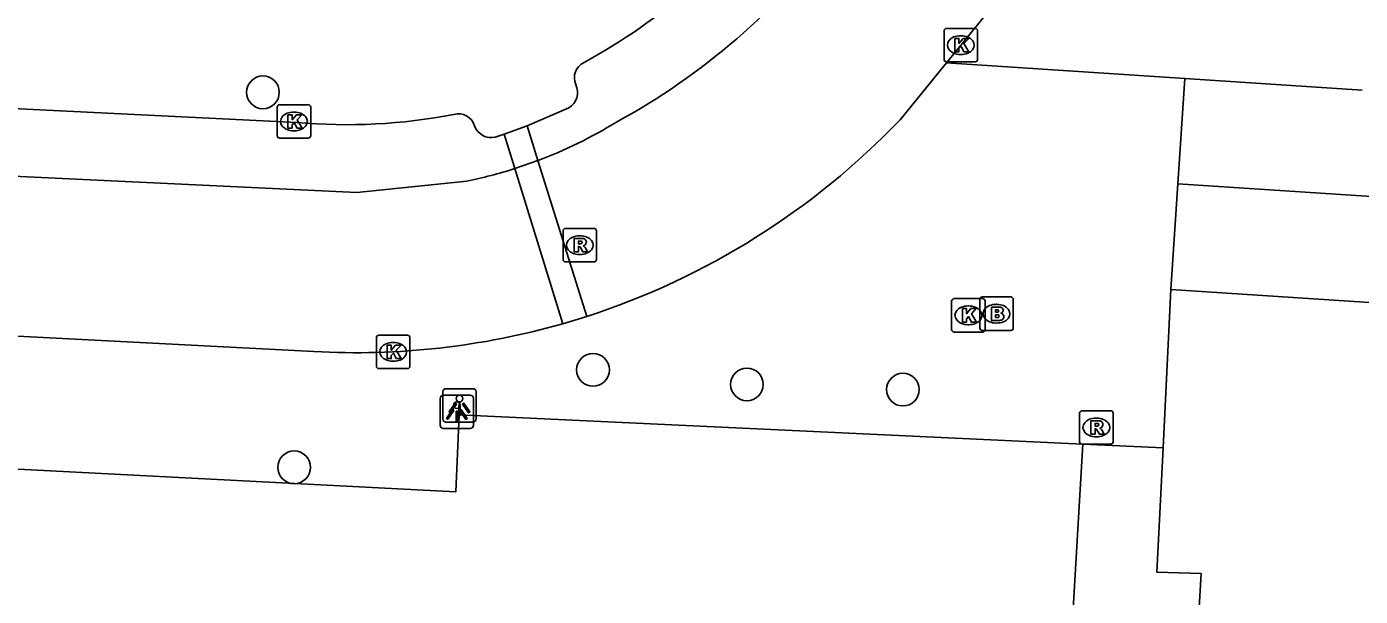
# Model space of a CAD drawing. Extents: x 162990 to 165007, y 383433 to 384336.
# Drawn here: x 164630.18 to 164670.04, y 383588.9 to 383605.93 of the extents above; entities that cross this region are included whole.
import ezdxf

# ---------------------------------------------------------------- set-up
doc = ezdxf.new("R2010")
doc.units = 0
for name, color, linetype in [('IMGEO_Boom', 7, 'Continuous'), ('IMGEO_Brandkraan', 7, 'Continuous'), ('IMGEO_Kolk', 7, 'Continuous'), ('IMGEO_Lichtpunt', 7, 'Continuous'), ('IMGEO_Pand', 7, 'Continuous'), ('IMGEO_Parkeervlak_open', 7, 'Continuous'), ('IMGEO_Rijbaan_lokaal_open', 7, 'Continuous'), ('IMGEO_Rioolput', 7, 'Continuous'), ('IMGEO_Voetpad_open', 7, 'Continuous')]:
    doc.layers.add(name, color=color, linetype=linetype)

msp = doc.modelspace()

# ---------------------------------------------------------------- linework, layer by layer
at = {"layer": 'IMGEO_Boom'}
for centre in [(164637.239, 383603.966), (164647.103, 383595.671), (164651.703, 383595.236), (164656.365, 383595.081), (164638.172, 383592.758)]:
    msp.add_circle(centre, 0.489, dxfattribs=at)
at = {"layer": 'IMGEO_Brandkraan'}
for p, q in [((164658.737, 383597.85), (164659.589, 383597.85)), ((164658.662, 383596.924), (164658.662, 383597.776)), ((164659.15, 383597.63), (164659.175, 383597.63)), ((164659.663, 383597.776), (164659.663, 383596.924)), ((164659.173, 383597.07), (164659.148, 383597.07)), ((164659.589, 383596.85), (164658.737, 383596.85))]:
    msp.add_line(p, q, dxfattribs=at)
for points in [[(164658.737, 383597.85), (164659.589, 383597.85)], [(164658.662, 383596.924), (164658.662, 383597.776)], [(164659.01, 383597.55), (164659.01, 383597.15), (164659.223, 383597.15)], [(164659.241, 383597.55), (164659.01, 383597.55)], [(164659.189, 383597.469), (164659.135, 383597.469), (164659.135, 383597.393)], [(164659.663, 383597.776), (164659.663, 383596.924)], [(164659.135, 383597.393), (164659.188, 383597.393)], [(164659.197, 383597.317), (164659.135, 383597.317), (164659.135, 383597.236)], [(164659.135, 383597.236), (164659.197, 383597.236)], [(164659.589, 383596.85), (164658.737, 383596.85)]]:
    msp.add_lwpolyline(points, dxfattribs=at)
for centre, radius, start, end in [((164658.739, 383597.774), 0.0765, 91.552, 178.448), ((164658.739, 383597.774), 0.0765, 91.552, 178.448), ((164659.587, 383597.774), 0.0765, 1.552, 88.448), ((164659.587, 383597.774), 0.0765, 1.552, 88.448), ((164659.19, 383597.431), 0.0379, 267.8285, 90.9355), ((164659.245, 383597.405), 0.145, 59.4692, 91.5367), ((164659.27, 383597.452), 0.0922, 285.5137, 58.1501), ((164659.198, 383597.276), 0.0404, 269.8759, 90.5077), ((164659.229, 383597.401), 0.251, 268.6676, 293.5347), ((164659.275, 383597.26), 0.105, 301.3115, 78.989), ((164658.739, 383596.926), 0.0765, 181.552, 268.448), ((164658.739, 383596.926), 0.0765, 181.552, 268.448), ((164659.587, 383596.926), 0.0765, 271.552, 358.448), ((164659.587, 383596.926), 0.0765, 271.552, 358.448)]:
    msp.add_arc(centre, radius, start, end, dxfattribs=at)
for centre, major_axis, ratio, start_param, end_param in [((164659.149, 383597.35), (-0.387, 0.002), 0.722429, 4.712389, 7.853982), ((164659.174, 383597.35), (-0.39, 0.002), 0.717154, 1.570796, 4.712389)]:
    msp.add_ellipse(centre, major_axis=major_axis, ratio=ratio, start_param=start_param, end_param=end_param, dxfattribs=at)
at = {"layer": 'IMGEO_Kolk'}
for p, q in [((164657.595, 383604.952), (164657.595, 383605.804)), ((164657.67, 383605.878), (164658.522, 383605.878)), ((164658.596, 383605.804), (164658.596, 383604.952)), ((164658.083, 383605.658), (164658.108, 383605.658)), ((164658.106, 383605.098), (164658.081, 383605.098)), ((164658.522, 383604.878), (164657.67, 383604.878)), ((164637.666, 383602.671), (164637.666, 383603.523)), ((164637.741, 383603.597), (164638.593, 383603.597)), ((164638.667, 383603.523), (164638.667, 383602.671)), ((164638.154, 383603.377), (164638.179, 383603.377)), ((164638.593, 383602.597), (164637.741, 383602.597)), ((164638.177, 383602.817), (164638.152, 383602.817)), ((164657.821, 383596.875), (164657.821, 383597.727)), ((164657.896, 383597.801), (164658.748, 383597.801)), ((164658.309, 383597.581), (164658.334, 383597.581)), ((164658.822, 383597.727), (164658.822, 383596.875)), ((164658.332, 383597.021), (164658.307, 383597.021)), ((164640.63, 383595.782), (164640.63, 383596.634)), ((164640.705, 383596.708), (164641.557, 383596.708)), ((164641.631, 383596.634), (164641.631, 383595.782)), ((164658.748, 383596.801), (164657.896, 383596.801)), ((164641.118, 383596.488), (164641.143, 383596.488)), ((164641.141, 383595.928), (164641.116, 383595.928)), ((164641.557, 383595.708), (164640.705, 383595.708))]:
    msp.add_line(p, q, dxfattribs=at)
for points in [[(164657.595, 383604.952), (164657.595, 383605.804)], [(164657.67, 383605.878), (164658.522, 383605.878)], [(164658.596, 383605.804), (164658.596, 383604.952)], [(164657.916, 383605.578), (164658.039, 383605.578), (164658.039, 383605.427), (164658.169, 383605.578), (164658.333, 383605.578), (164658.187, 383605.427), (164658.34, 383605.178), (164658.188, 383605.178), (164658.103, 383605.342), (164658.039, 383605.275), (164658.039, 383605.178), (164657.916, 383605.178), (164657.916, 383605.578)], [(164658.522, 383604.878), (164657.67, 383604.878)], [(164637.666, 383602.671), (164637.666, 383603.523)], [(164637.741, 383603.597), (164638.593, 383603.597)], [(164638.667, 383603.523), (164638.667, 383602.671)], [(164637.987, 383603.297), (164638.11, 383603.297), (164638.11, 383603.146), (164638.24, 383603.297), (164638.404, 383603.297), (164638.258, 383603.146), (164638.411, 383602.897), (164638.259, 383602.897), (164638.174, 383603.061), (164638.11, 383602.994), (164638.11, 383602.897), (164637.987, 383602.897), (164637.987, 383603.297)], [(164638.593, 383602.597), (164637.741, 383602.597)], [(164657.821, 383596.875), (164657.821, 383597.727)], [(164657.896, 383597.801), (164658.748, 383597.801)], [(164658.142, 383597.501), (164658.265, 383597.501), (164658.265, 383597.35), (164658.395, 383597.501), (164658.559, 383597.501), (164658.413, 383597.35), (164658.566, 383597.101), (164658.414, 383597.101), (164658.329, 383597.265), (164658.265, 383597.198), (164658.265, 383597.101), (164658.142, 383597.101), (164658.142, 383597.501)], [(164658.822, 383597.727), (164658.822, 383596.875)], [(164640.63, 383595.782), (164640.63, 383596.634)], [(164640.705, 383596.708), (164641.557, 383596.708)], [(164641.631, 383596.634), (164641.631, 383595.782)], [(164658.748, 383596.801), (164657.896, 383596.801)], [(164640.951, 383596.408), (164641.074, 383596.408), (164641.074, 383596.257), (164641.204, 383596.408), (164641.368, 383596.408), (164641.222, 383596.257), (164641.375, 383596.008), (164641.223, 383596.008), (164641.138, 383596.172), (164641.074, 383596.105), (164641.074, 383596.008), (164640.951, 383596.008), (164640.951, 383596.408)], [(164641.557, 383595.708), (164640.705, 383595.708)]]:
    msp.add_lwpolyline(points, dxfattribs=at)
for centre, start, end in [((164657.672, 383605.802), 91.552, 178.448), ((164657.672, 383605.802), 91.552, 178.448), ((164658.52, 383605.802), 1.552, 88.448), ((164658.52, 383605.802), 1.552, 88.448), ((164657.672, 383604.954), 181.552, 268.448), ((164657.672, 383604.954), 181.552, 268.448), ((164658.52, 383604.954), 271.552, 358.448), ((164658.52, 383604.954), 271.552, 358.448), ((164637.743, 383603.521), 91.552, 178.448), ((164637.743, 383603.521), 91.552, 178.448), ((164638.591, 383603.521), 1.552, 88.448), ((164638.591, 383603.521), 1.552, 88.448), ((164637.743, 383602.673), 181.552, 268.448), ((164637.743, 383602.673), 181.552, 268.448), ((164638.591, 383602.673), 271.552, 358.448), ((164638.591, 383602.673), 271.552, 358.448), ((164657.898, 383597.725), 91.552, 178.448), ((164657.898, 383597.725), 91.552, 178.448), ((164658.746, 383597.725), 1.552, 88.448), ((164658.746, 383597.725), 1.552, 88.448), ((164640.707, 383596.632), 91.552, 178.448), ((164640.707, 383596.632), 91.552, 178.448), ((164641.555, 383596.632), 1.552, 88.448), ((164641.555, 383596.632), 1.552, 88.448), ((164657.898, 383596.877), 181.552, 268.448), ((164657.898, 383596.877), 181.552, 268.448), ((164658.746, 383596.877), 271.552, 358.448), ((164658.746, 383596.877), 271.552, 358.448), ((164640.707, 383595.784), 181.552, 268.448), ((164640.707, 383595.784), 181.552, 268.448), ((164641.555, 383595.784), 271.552, 358.448), ((164641.555, 383595.784), 271.552, 358.448)]:
    msp.add_arc(centre, 0.0765, start, end, dxfattribs=at)
for centre, major_axis, ratio, start_param, end_param in [((164658.082, 383605.378), (-0.387, 0.002), 0.722429, 4.712389, 7.853982), ((164658.107, 383605.378), (-0.39, 0.002), 0.717154, 1.570796, 4.712389), ((164638.153, 383603.097), (-0.387, 0.002), 0.722429, 4.712389, 7.853982), ((164638.178, 383603.097), (-0.39, 0.002), 0.717154, 1.570796, 4.712389), ((164658.308, 383597.301), (-0.387, 0.002), 0.722429, 4.712389, 7.853982), ((164658.333, 383597.301), (-0.39, 0.002), 0.717154, 1.570796, 4.712389), ((164641.117, 383596.208), (-0.387, 0.002), 0.722429, 4.712389, 7.853982), ((164641.142, 383596.208), (-0.39, 0.002), 0.717154, 1.570796, 4.712389)]:
    msp.add_ellipse(centre, major_axis=major_axis, ratio=ratio, start_param=start_param, end_param=end_param, dxfattribs=at)
at = {"layer": 'IMGEO_Lichtpunt'}
for p, q in [((164643.516, 383595.109), (164642.708, 383595.109)), ((164643.516, 383595.109), (164642.708, 383595.109)), ((164642.535, 383594.819), (164642.535, 383594.012)), ((164642.535, 383594.819), (164642.535, 383594.012)), ((164642.614, 383595.014), (164642.614, 383594.207)), ((164642.614, 383595.014), (164642.614, 383594.207)), ((164643.437, 383594.914), (164642.629, 383594.914)), ((164643.437, 383594.914), (164642.629, 383594.914)), ((164643.531, 383594.012), (164643.531, 383594.819)), ((164643.531, 383594.012), (164643.531, 383594.819)), ((164643.61, 383594.207), (164643.61, 383595.014)), ((164643.61, 383594.207), (164643.61, 383595.014)), ((164642.629, 383593.918), (164643.437, 383593.918)), ((164642.629, 383593.918), (164643.437, 383593.918)), ((164642.708, 383594.113), (164643.516, 383594.113)), ((164642.708, 383594.113), (164643.516, 383594.113))]:
    msp.add_line(p, q, dxfattribs=at)
for points in [[(164642.988, 383594.678), (164643.027, 383594.65), (164642.839, 383594.388), (164642.801, 383594.415), (164642.988, 383594.678)], [(164643.09, 383594.63), (164643.137, 383594.63), (164643.137, 383594.308), (164643.09, 383594.308), (164643.09, 383594.63)], [(164643.2, 383594.65), (164643.238, 383594.677), (164643.425, 383594.415), (164643.386, 383594.387), (164643.2, 383594.65)], [(164642.909, 383594.483), (164642.948, 383594.455), (164642.76, 383594.193), (164642.722, 383594.22), (164642.909, 383594.483)], [(164643.011, 383594.435), (164643.058, 383594.435), (164643.058, 383594.113), (164643.011, 383594.113), (164643.011, 383594.435)], [(164643.121, 383594.455), (164643.159, 383594.482), (164643.346, 383594.22), (164643.307, 383594.192), (164643.121, 383594.455)]]:
    msp.add_lwpolyline(points, dxfattribs=at)
for centre in [(164643.034, 383594.617), (164643.113, 383594.812)]:
    msp.add_circle(centre, 0.0994, dxfattribs=at)
for centre, start, end in [((164642.708, 383595.014), 90, 180), ((164642.708, 383595.014), 90, 180), ((164643.516, 383595.014), 0, 90), ((164643.516, 383595.014), 0, 90), ((164642.629, 383594.819), 90, 180), ((164642.629, 383594.819), 90, 180), ((164643.437, 383594.819), 0, 90), ((164643.437, 383594.819), 0, 90), ((164642.629, 383594.012), 180, 270), ((164642.629, 383594.012), 180, 270), ((164642.708, 383594.207), 180, 270), ((164642.708, 383594.207), 180, 270), ((164643.437, 383594.012), 270, 0), ((164643.437, 383594.012), 270, 360), ((164643.516, 383594.207), 270, 0), ((164643.516, 383594.207), 270, 360)]:
    msp.add_arc(centre, 0.0946, start, end, dxfattribs=at)
at = {"layer": 'IMGEO_Pand'}
for points in [[(164664.581, 383601.228), (164664.786, 383604.379)], [(164670.094, 383604.034), (164664.786, 383604.379)], [(164664.375, 383598.073), (164664.581, 383601.228)], [(164664.581, 383601.228), (164670.974, 383600.81)], [(164670.974, 383600.81), (164670.769, 383597.657), (164664.375, 383598.073)]]:
    msp.add_lwpolyline(points, dxfattribs=at)
at = {"layer": 'IMGEO_Parkeervlak_open'}
for points in [[(164644.444, 383602.714), (164644.763, 383601.685)], [(164645.457, 383601.926), (164645.133, 383602.96)]]:
    msp.add_lwpolyline(points, dxfattribs=at)
at = {"layer": 'IMGEO_Rijbaan_lokaal_open'}
for points in [[(164659.521, 383607.128), (164657.665, 383604.85)], [(164657.665, 383604.85), (164656.279, 383603.148)], [(164643.335, 383601.313), (164640.044, 383600.971), (164622.217, 383601.823), (164622.251, 383602.861)], [(164645.457, 383601.926), (164644.763, 383601.685)], [(164646.916, 383597.269), (164645.457, 383601.926)], [(164644.763, 383601.685), (164646.2, 383597.051)], [(164638.76, 383596.219), (164615.448, 383597.429)], [(164646.916, 383597.269), (164646.2, 383597.051)]]:
    msp.add_lwpolyline(points, dxfattribs=at)
for centre, radius, start, end in [((164638.088, 383620.926), 20.323, 298.5742, 323.2579), ((164640.553, 383614.898), 13.868, 290.7076, 301.5418), ((164639.966, 383618.733), 22.562, 287.942, 316.3071), ((164640.559, 383614.896), 13.864, 281.5507, 287.6519), ((164640.01, 383618.726), 22.542, 266.8221, 285.9394)]:
    msp.add_arc(centre, radius, start, end, dxfattribs=at)
at = {"layer": 'IMGEO_Rioolput'}
for p, q in [((164646.207, 383598.973), (164646.207, 383599.825)), ((164646.282, 383599.899), (164647.134, 383599.899)), ((164647.208, 383599.825), (164647.208, 383598.973)), ((164646.695, 383599.679), (164646.72, 383599.679)), ((164646.718, 383599.119), (164646.693, 383599.119)), ((164647.134, 383598.899), (164646.282, 383598.899)), ((164661.646, 383593.524), (164661.646, 383594.376)), ((164661.721, 383594.45), (164662.573, 383594.45)), ((164662.134, 383594.23), (164662.159, 383594.23)), ((164662.647, 383594.376), (164662.647, 383593.524)), ((164662.573, 383593.45), (164661.721, 383593.45)), ((164662.157, 383593.67), (164662.132, 383593.67))]:
    msp.add_line(p, q, dxfattribs=at)
for points in [[(164646.207, 383598.973), (164646.207, 383599.825)], [(164646.282, 383599.899), (164647.134, 383599.899)], [(164647.208, 383599.825), (164647.208, 383598.973)], [(164646.796, 383599.597), (164646.544, 383599.599), (164646.544, 383599.199)], [(164646.722, 383599.518), (164646.668, 383599.518), (164646.668, 383599.437)], [(164646.668, 383599.437), (164646.72, 383599.437)], [(164646.544, 383599.199), (164646.668, 383599.199), (164646.668, 383599.361), (164646.679, 383599.361)], [(164646.726, 383599.332), (164646.797, 383599.199), (164646.937, 383599.199), (164646.872, 383599.325)], [(164647.134, 383598.899), (164646.282, 383598.899)], [(164661.646, 383593.524), (164661.646, 383594.376)], [(164661.721, 383594.45), (164662.573, 383594.45)], [(164662.647, 383594.376), (164662.647, 383593.524)], [(164662.235, 383594.148), (164661.983, 383594.15), (164661.983, 383593.75)], [(164661.983, 383593.75), (164662.107, 383593.75), (164662.107, 383593.912), (164662.118, 383593.912)], [(164662.161, 383594.069), (164662.107, 383594.069), (164662.107, 383593.988)], [(164662.107, 383593.988), (164662.159, 383593.988)], [(164662.165, 383593.883), (164662.236, 383593.75), (164662.376, 383593.75), (164662.311, 383593.876)], [(164662.573, 383593.45), (164661.721, 383593.45)]]:
    msp.add_lwpolyline(points, dxfattribs=at)
for centre, radius, start, end in [((164646.284, 383599.823), 0.0765, 91.552, 178.448), ((164646.284, 383599.823), 0.0765, 91.552, 178.448), ((164647.132, 383599.823), 0.0765, 1.552, 88.448), ((164647.132, 383599.823), 0.0765, 1.552, 88.448), ((164646.704, 383599.626), 0.19, 274.7715, 282.9687), ((164646.728, 383599.422), 0.0964, 77.0061, 93.1865), ((164646.742, 383599.479), 0.0378, 276.6634, 79.6772), ((164646.795, 383599.487), 0.109, 350.3612, 89.416), ((164646.793, 383599.487), 0.112, 277.5842, 350.9817), ((164646.678, 383599.308), 0.0533, 26.0293, 88.6989), ((164646.777, 383599.272), 0.108, 29.5134, 73.7905), ((164646.284, 383598.975), 0.0765, 181.552, 268.448), ((164646.284, 383598.975), 0.0765, 181.552, 268.448), ((164647.132, 383598.975), 0.0765, 271.552, 358.448), ((164647.132, 383598.975), 0.0765, 271.552, 358.448), ((164661.723, 383594.374), 0.0765, 91.552, 178.448), ((164661.723, 383594.374), 0.0765, 91.552, 178.448), ((164662.571, 383594.374), 0.0765, 1.552, 88.448), ((164662.571, 383594.374), 0.0765, 1.552, 88.448), ((164662.117, 383593.859), 0.0533, 26.0293, 88.6989), ((164662.143, 383594.177), 0.19, 274.7715, 282.9687), ((164662.167, 383593.973), 0.0964, 77.0061, 93.1865), ((164662.181, 383594.03), 0.0378, 276.6634, 79.6772), ((164662.234, 383594.038), 0.109, 350.3612, 89.416), ((164662.232, 383594.038), 0.112, 277.5842, 350.9817), ((164662.216, 383593.823), 0.108, 29.5134, 73.7905), ((164661.723, 383593.526), 0.0765, 181.552, 268.448), ((164661.723, 383593.526), 0.0765, 181.552, 268.448), ((164662.571, 383593.526), 0.0765, 271.552, 358.448), ((164662.571, 383593.526), 0.0765, 271.552, 358.448)]:
    msp.add_arc(centre, radius, start, end, dxfattribs=at)
for centre, major_axis, ratio, start_param, end_param in [((164646.694, 383599.399), (-0.387, 0.002), 0.722429, 4.712389, 7.853982), ((164646.719, 383599.399), (-0.39, 0.002), 0.717154, 1.570796, 4.712389), ((164662.133, 383593.95), (-0.387, 0.002), 0.722429, 4.712389, 7.853982), ((164662.158, 383593.95), (-0.39, 0.002), 0.717154, 1.570796, 4.712389)]:
    msp.add_ellipse(centre, major_axis=major_axis, ratio=ratio, start_param=start_param, end_param=end_param, dxfattribs=at)
at = {"layer": 'IMGEO_Voetpad_open'}
for points in [[(164664.786, 383604.379), (164657.665, 383604.85)], [(164623.292, 383603.804), (164638.249, 383603.068)], [(164645.133, 383602.96), (164646.376, 383603.499)], [(164644.184, 383602.63), (164644.444, 383602.714)], [(164644.444, 383602.714), (164645.133, 383602.96)], [(164664.375, 383598.073), (164664.138, 383593.339)], [(164661.737, 383593.451), (164643.107, 383594.323), (164643.003, 383592.022), (164615.859, 383593.428), (164615.767, 383592.178), (164597.566, 383593.079)], [(164661.404, 383587.683), (164661.737, 383593.451)], [(164661.737, 383593.451), (164664.138, 383593.339)], [(164664.138, 383593.339), (164663.953, 383589.629), (164665.278, 383589.584), (164664.691, 383579.554), (164669.976, 383566.195)]]:
    msp.add_lwpolyline(points, dxfattribs=at)
for centre, radius, start, end in [((164638.075, 383620.941), 18.312, 298.583, 323.2472), ((164647.069, 383604.393), 0.522, 116.4391, 202.2035), ((164646.108, 383603.959), 0.533, 300.2239, 26.3927), ((164639.765, 383619.626), 16.627, 264.7681, 281.0321), ((164643.081, 383602.827), 0.497, 16.3292, 105.6253), ((164644.057, 383603.145), 0.53, 199.5756, 283.8338)]:
    msp.add_arc(centre, radius, start, end, dxfattribs=at)

doc.saveas('drawing.dxf')
